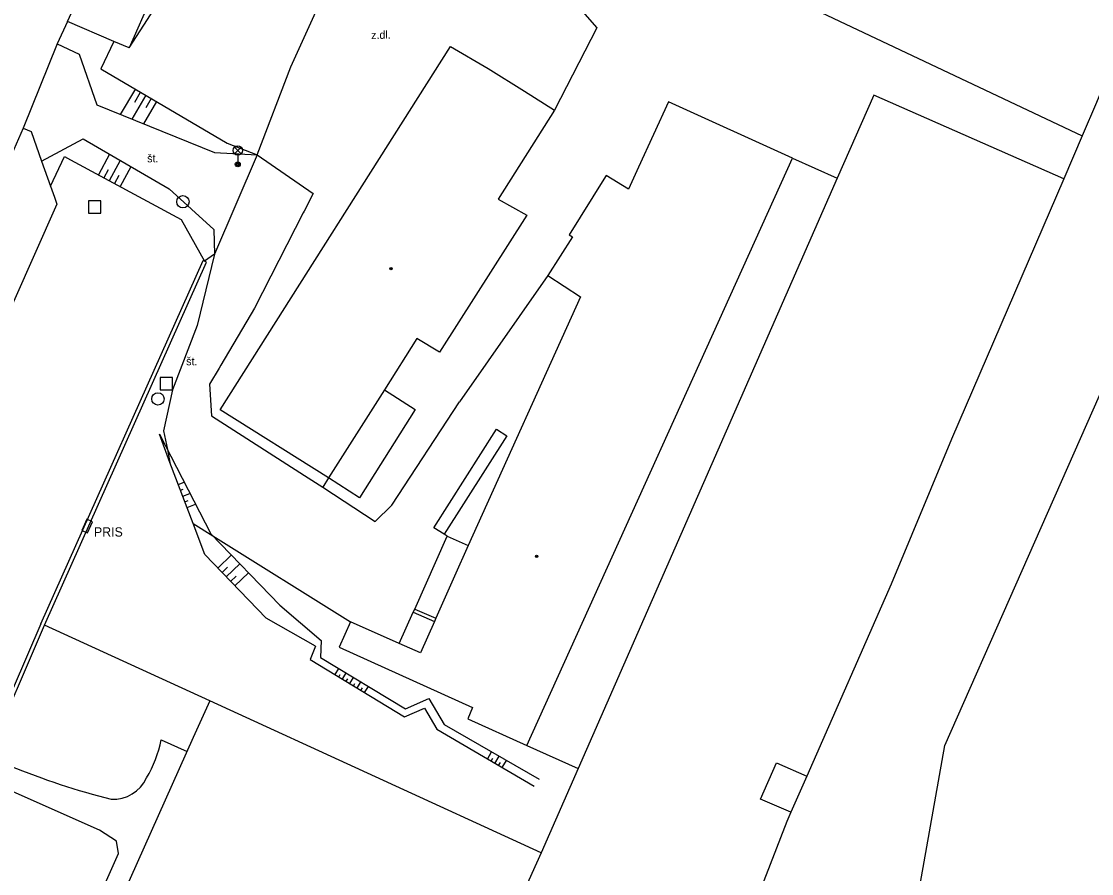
# Model space of a CAD drawing. Extents: x -596024 to -594475, y -1163820 to -1161957.
# Drawn here: x -595721 to -595634.1, y -1162195 to -1162125.7 of the extents above; entities that cross this region are included whole.
import ezdxf

# ---------------------------------------------------------------- set-up
doc = ezdxf.new("R2010")
doc.units = 0
for name, color, linetype in [('Level 10', 7, 'Continuous'), ('Level 11', 7, 'Continuous'), ('Level 14', 7, 'Continuous'), ('Level 15', 7, 'Continuous'), ('Level 24', 7, 'Continuous'), ('Level 26', 7, 'Continuous'), ('Level 27', 7, 'Continuous'), ('Level 33', 7, 'Continuous'), ('Level 39', 7, 'Continuous'), ('Level 40', 7, 'Continuous'), ('Level 41', 7, 'Continuous'), ('Level 5', 7, 'Continuous'), ('Level 7', 7, 'Continuous'), ('Level 8', 7, 'Continuous')]:
    doc.layers.add(name, color=color, linetype=linetype)

msp = doc.modelspace()

# ---------------------------------------------------------------- linework, layer by layer
at = {"layer": 'Level 10'}
for points in [[(-595707.72, -1162117.42), (-595708.63, -1162119.64), (-595712.25, -1162127.9), (-595713.5, -1162127.37)], [(-595717.27, -1162125.76), (-595718.09, -1162127.57)], [(-595713.5, -1162127.37), (-595717.27, -1162125.76)], [(-595718.09, -1162127.57), (-595720.87, -1162134.42)], [(-595720.87, -1162134.42), (-595720.2, -1162134.69), (-595719.36, -1162137.1)], [(-595719.36, -1162137.1), (-595718.65, -1162139.13)], [(-595718.65, -1162139.13), (-595718.329, -1162140.037), (-595718.13, -1162140.6), (-595732.03, -1162171.86), (-595734.86, -1162170.63)]]:
    msp.add_lwpolyline(points, dxfattribs=at)
at = {"layer": 'Level 11'}
for points in [[(-595793.26, -1162507.59), (-595782.82, -1162449.76), (-595777.55, -1162438), (-595759.71, -1162410.83), (-595741.06, -1162393.4), (-595719.97, -1162350.42), (-595684.29, -1162308.25), (-595671.93, -1162284.53), (-595664.22, -1162261.83), (-595663.61, -1162250.07), (-595665.44, -1162236.48), (-595656.11, -1162218.64), (-595648.41, -1162198.17), (-595645.98, -1162184.59), (-595599.35, -1162078.96), (-595593.87, -1162072.07), (-595568.74, -1162038.01), (-595559, -1162011.66)], [(-595717.27, -1162125.76), (-595713.23, -1162117.04)], [(-595694.01, -1162118.15), (-595685.71, -1162117.99), (-595679.82, -1162119.91), (-595674.27, -1162126.26), (-595677.7, -1162132.95)], [(-595661.23, -1162119.28), (-595662.45, -1162121.96), (-595634.84, -1162135.06)], [(-595718.09, -1162127.57), (-595716.32, -1162128.41), (-595714.87, -1162132.54), (-595705.33, -1162136.41), (-595701.86, -1162136.58)], [(-595720.87, -1162134.42), (-595736.44, -1162169.96)], [(-595719.36, -1162137.1), (-595716, -1162135.3), (-595709.01, -1162139.36), (-595705.37, -1162142.66), (-595705.32, -1162144.67)], [(-595701.86, -1162136.58), (-595697.3, -1162139.74), (-595698.04, -1162141.18), (-595698.11, -1162141.31), (-595702.08, -1162149.04), (-595704.8, -1162153.68), (-595704.94, -1162153.92), (-595705.72, -1162155.24), (-595705.56, -1162157.79), (-595698.02, -1162162.64), (-595696.53, -1162163.6), (-595692.26, -1162166.39), (-595690.91, -1162165.07), (-595685.43, -1162156.66)], [(-595658.36, -1162136.86), (-595654.74, -1162138.5)], [(-595705.32, -1162144.67), (-595706.74, -1162150.45), (-595708.72, -1162155.69), (-595709.47, -1162159.02), (-595709.15, -1162160.55), (-595708.94, -1162161.58)], [(-595678.25, -1162146.41), (-595685.43, -1162156.66)], [(-595691.52, -1162155.69), (-595689.01, -1162157.29), (-595693.55, -1162164.47), (-595696.05, -1162162.84)], [(-595686.65, -1162167.43), (-595687.49, -1162166.89), (-595682.42, -1162158.89), (-595681.58, -1162159.43), (-595686.65, -1162167.43)], [(-595696.05, -1162162.84), (-595696.53, -1162163.6)], [(-595707.06, -1162166.55), (-595705.45, -1162167.56), (-595694.27, -1162174.55)], [(-595689.05, -1162173.5), (-595686.43, -1162167.57)], [(-595686.43, -1162167.57), (-595686.65, -1162167.43)], [(-595686.43, -1162167.57), (-595684.71, -1162168.34)], [(-595690.31, -1162176.3), (-595689.19, -1162173.76)], [(-595689.19, -1162173.76), (-595689.05, -1162173.5)], [(-595689.19, -1162173.76), (-595687.46, -1162174.52)], [(-595689.05, -1162173.5), (-595687.34, -1162174.25)], [(-595705.7, -1162180.97), (-595707.05, -1162183.93), (-595730.86, -1162237.17), (-595732.96, -1162241.93), (-595732.49, -1162243.39), (-595733.56, -1162245.54), (-595735.45, -1162247.5), (-595736.25, -1162247.7), (-595741.13, -1162245.57), (-595737.59, -1162237.91), (-595737.39, -1162237.47), (-595735.91, -1162238.12), (-595733.99, -1162238.97), (-595733.04, -1162238.32), (-595732.21, -1162236.44), (-595729.5, -1162230.32), (-595719.9, -1162208.68), (-595718.99, -1162206.61), (-595713.11, -1162193.36), (-595713.29, -1162192.37), (-595714.66, -1162191.46), (-595722.65, -1162187.93)], [(-595709.65, -1162184.12), (-595707.54, -1162185.08)], [(-595679.96, -1162184.58), (-595675.79, -1162186.46)], [(-595658.5, -1162190.02), (-595660.97, -1162188.94), (-595659.67, -1162185.99), (-595657.21, -1162187.07)]]:
    msp.add_lwpolyline(points, dxfattribs=at)
for centre, radius, start, end in [((-595719.308, -1162182.191), 9.849, 329.29476, 348.70455), ((-595698.046, -1162127.527), 63.396, 247.88713, 255.70418), ((-595713.555, -1162185.978), 2.986, 267.2156, 335.41636)]:
    msp.add_arc(centre, radius, start, end, dxfattribs=at)
at = {"layer": 'Level 14'}
for points in [[(-595712.25, -1162127.9), (-595709.32, -1162123.34), (-595706.81, -1162117.82), (-595704.74, -1162115.35)], [(-595713.5, -1162127.37), (-595714.54, -1162129.59), (-595704.29, -1162135.65), (-595701.86, -1162136.58)], [(-595718.65, -1162139.13), (-595717.5, -1162136.73), (-595717.016, -1162136.992), (-595708.03, -1162141.86), (-595706.13, -1162145.23)], [(-595697.11, -1162176.53), (-595701.12, -1162174.24), (-595706.11, -1162169.07), (-595707.06, -1162166.55), (-595708.94, -1162161.58), (-595709.8, -1162159.3)], [(-595709.8, -1162159.3), (-595705.61, -1162167.39), (-595700.02, -1162173.18)], [(-595700.02, -1162173.18), (-595696.65, -1162176.07)], [(-595697.11, -1162176.53), (-595697.55, -1162177.59), (-595689.88, -1162182.27)], [(-595696.65, -1162176.07), (-595696.7, -1162177.43), (-595689.8, -1162181.62), (-595687.9, -1162180.77), (-595686.67, -1162182.89), (-595678.94, -1162187.33)], [(-595689.88, -1162182.27), (-595688.27, -1162181.56), (-595687.27, -1162183.27), (-595679.36, -1162187.9)]]:
    msp.add_lwpolyline(points, dxfattribs=at)
at = {"layer": 'Level 15'}
for points in [[(-595711.75, -1162131.24), (-595712.97, -1162133.31)], [(-595710.89, -1162131.75), (-595712.03, -1162133.69)], [(-595711.79, -1162132.3), (-595711.32, -1162131.5)], [(-595710.03, -1162132.26), (-595711.1, -1162134.07)], [(-595710.46, -1162132.01), (-595710.9, -1162132.76)], [(-595713.85, -1162136.55), (-595714.75, -1162138.22)], [(-595712.98, -1162137.05), (-595713.87, -1162138.7)], [(-595713.95, -1162137.8), (-595714.31, -1162138.46)], [(-595713.08, -1162138.28), (-595713.43, -1162138.93)], [(-595712.12, -1162137.56), (-595712.99, -1162139.17)], [(-595708.26, -1162163.39), (-595707.78, -1162163.2)], [(-595708.08, -1162163.85), (-595707.87, -1162163.77)], [(-595707.9, -1162164.32), (-595707.32, -1162164.1)], [(-595707.73, -1162164.79), (-595707.47, -1162164.69)], [(-595707.55, -1162165.26), (-595706.85, -1162164.99)], [(-595705.05, -1162170.17), (-595703.95, -1162169.11)], [(-595704.7, -1162170.53), (-595704.27, -1162170.1)], [(-595704.36, -1162170.89), (-595703.26, -1162169.83)], [(-595704.01, -1162171.25), (-595703.57, -1162170.82)], [(-595703.66, -1162171.61), (-595702.56, -1162170.55)], [(-595695.52, -1162178.83), (-595695.22, -1162178.33)], [(-595695.22, -1162179.01), (-595695.1, -1162178.81)], [(-595694.92, -1162179.2), (-595694.62, -1162178.69)], [(-595694.63, -1162179.37), (-595694.5, -1162179.18)], [(-595694.33, -1162179.56), (-595694.02, -1162179.06)], [(-595694.03, -1162179.74), (-595693.91, -1162179.54)], [(-595693.73, -1162179.92), (-595693.42, -1162179.42)], [(-595693.43, -1162180.11), (-595693.31, -1162179.91)], [(-595693.13, -1162180.29), (-595692.82, -1162179.79)], [(-595683.14, -1162185.69), (-595682.81, -1162185.11)], [(-595682.84, -1162185.86), (-595682.71, -1162185.63)], [(-595682.54, -1162186.04), (-595682.2, -1162185.46)], [(-595682.24, -1162186.22), (-595682.1, -1162185.98)], [(-595681.94, -1162186.39), (-595681.59, -1162185.81)]]:
    msp.add_lwpolyline(points, dxfattribs=at)
at = {"layer": 'Level 24'}
msp.add_lwpolyline([(-595715.637, -1162167.319), (-595715.227, -1162166.407), (-595715.683, -1162166.201), (-595716.093, -1162167.113)], close=True, dxfattribs=at)
at = {"layer": 'Level 26'}
for points in [[(-595715.55, -1162141.34), (-595714.55, -1162141.34), (-595714.55, -1162140.34), (-595715.55, -1162140.34)], [(-595709.72, -1162155.69), (-595708.72, -1162155.69), (-595708.72, -1162154.69), (-595709.72, -1162154.69)]]:
    msp.add_lwpolyline(points, close=True, dxfattribs=at)
at = {"layer": 'Level 27'}
for centre in [(-595707.88, -1162140.4), (-595709.91, -1162156.43)]:
    msp.add_circle(centre, 0.5, dxfattribs=at)
at = {"layer": 'Level 33'}
for p, q in [((-595703.695, -1162136.5), (-595703.165, -1162135.97)), ((-595703.695, -1162135.97), (-595703.165, -1162136.5)), ((-595703.43, -1162136.61), (-595703.43, -1162137.36))]:
    msp.add_line(p, q, dxfattribs=at)
for centre, radius in [((-595703.43, -1162136.235), 0.375), ((-595703.43, -1162137.36), 0.2), ((-595703.43, -1162137.36), 0.145), ((-595703.43, -1162137.36), 0.0876)]:
    msp.add_circle(centre, radius, dxfattribs=at)
at = {"layer": 'Level 39'}
for centre, radius in [((-595690.99, -1162145.85), 0.09), ((-595690.99, -1162145.85), 0.0398), ((-595679.15, -1162169.22), 0.09), ((-595679.15, -1162169.22), 0.0398)]:
    msp.add_circle(centre, radius, dxfattribs=at)
at = {"layer": 'Level 5'}
for points in [[(-595704.86, -1162157.3), (-595686.15, -1162127.78)], [(-595686.15, -1162127.78), (-595683.1, -1162129.57)], [(-595683.1, -1162129.57), (-595680.13, -1162131.43)], [(-595680.13, -1162131.43), (-595677.7, -1162132.95)], [(-595677.7, -1162132.95), (-595682.27, -1162140.2)], [(-595668.44, -1162132.29), (-595670.87, -1162137.6)], [(-595658.36, -1162136.86), (-595668.44, -1162132.29)], [(-595679.96, -1162184.58), (-595658.36, -1162136.86)], [(-595673.5, -1162138.28), (-595673.69, -1162138.58)], [(-595671.69, -1162139.38), (-595673.5, -1162138.28)], [(-595670.87, -1162137.6), (-595671.69, -1162139.38)], [(-595673.69, -1162138.58), (-595676.51, -1162143.08)], [(-595682.27, -1162140.2), (-595679.96, -1162141.49)], [(-595679.96, -1162141.49), (-595687.04, -1162152.64)], [(-595676.24, -1162143.25), (-595678.25, -1162146.41)], [(-595676.51, -1162143.08), (-595676.24, -1162143.25)], [(-595678.25, -1162146.41), (-595675.6, -1162148.12)], [(-595675.6, -1162148.12), (-595684.71, -1162168.34)], [(-595688.89, -1162151.53), (-595691.52, -1162155.69)], [(-595687.04, -1162152.64), (-595688.89, -1162151.53)], [(-595691.52, -1162155.69), (-595696.05, -1162162.84)], [(-595696.05, -1162162.84), (-595704.86, -1162157.3)], [(-595684.71, -1162168.34), (-595685.83, -1162170.83)], [(-595685.83, -1162170.83), (-595687.34, -1162174.25)], [(-595694.27, -1162174.55), (-595695.18, -1162176.61)], [(-595690.31, -1162176.3), (-595694.27, -1162174.55)], [(-595687.46, -1162174.52), (-595688.58, -1162177.06)], [(-595687.34, -1162174.25), (-595687.46, -1162174.52)], [(-595695.18, -1162176.61), (-595684.35, -1162181.51)], [(-595688.58, -1162177.06), (-595690.31, -1162176.3)], [(-595684.35, -1162181.51), (-595684.73, -1162182.43)], [(-595684.73, -1162182.43), (-595679.96, -1162184.58)]]:
    msp.add_lwpolyline(points, dxfattribs=at)
at = {"layer": 'Level 7'}
for points in [[(-595605.62, -1162064.8), (-595606.37, -1162066.6), (-595633.68, -1162132.34), (-595634.84, -1162135.06), (-595636.33, -1162138.54)], [(-595701.86, -1162136.58), (-595699.12, -1162129.44), (-595694.9, -1162120.12)], [(-595651.77, -1162131.74), (-595654.74, -1162138.5), (-595675.79, -1162186.46), (-595678.79, -1162193.3)], [(-595636.33, -1162138.54), (-595651.77, -1162131.74)], [(-595636.33, -1162138.54), (-595645.45, -1162159.71)], [(-595719.42, -1162174.69), (-595706.24, -1162145.17)], [(-595719.14, -1162174.81), (-595705.98, -1162145.31), (-595706.13, -1162145.23)], [(-595706.13, -1162145.23), (-595706.24, -1162145.17)], [(-595645.45, -1162159.71), (-595650.36, -1162171.47)], [(-595650.36, -1162171.47), (-595657.21, -1162187.07), (-595658.5, -1162190.02), (-595658.83, -1162190.76), (-595662.89, -1162201.24), (-595692, -1162270.03)], [(-595719.42, -1162174.69), (-595724.04, -1162185.34)], [(-595723.72, -1162185.48), (-595719.14, -1162174.81)], [(-595705.7, -1162180.97), (-595719.14, -1162174.81)], [(-595678.79, -1162193.3), (-595705.7, -1162180.97)], [(-595678.79, -1162193.3), (-595709.86, -1162262.21), (-595715.02, -1162273.78), (-595735.69, -1162319.43), (-595753.11, -1162358.38), (-595754.64, -1162361.79), (-595797.68, -1162364.91), (-595842.2, -1162368.19), (-595843.14, -1162368.26), (-595847.4, -1162368.57)]]:
    msp.add_lwpolyline(points, dxfattribs=at)
at = {"layer": 'Level 8'}
for points in [[(-595701.86, -1162136.58), (-595705.32, -1162144.67)], [(-595705.32, -1162144.67), (-595706.13, -1162145.23)]]:
    msp.add_lwpolyline(points, dxfattribs=at)

# ---------------------------------------------------------------- texts
at = {"layer": 'Level 40'}
msp.add_text('z.dl.', height=0.65, rotation=1.51694, dxfattribs=at).set_placement((-595692.59, -1162127.19))
for p in [(-595710.79, -1162137.2), (-595707.62, -1162153.69)]:
    msp.add_text('št.', height=0.65, dxfattribs=at).set_placement(p)
at = {"layer": 'Level 41'}
msp.add_text('PRIS', height=0.75, dxfattribs=at).set_placement((-595715.11, -1162167.61))

doc.saveas('drawing.dxf')
